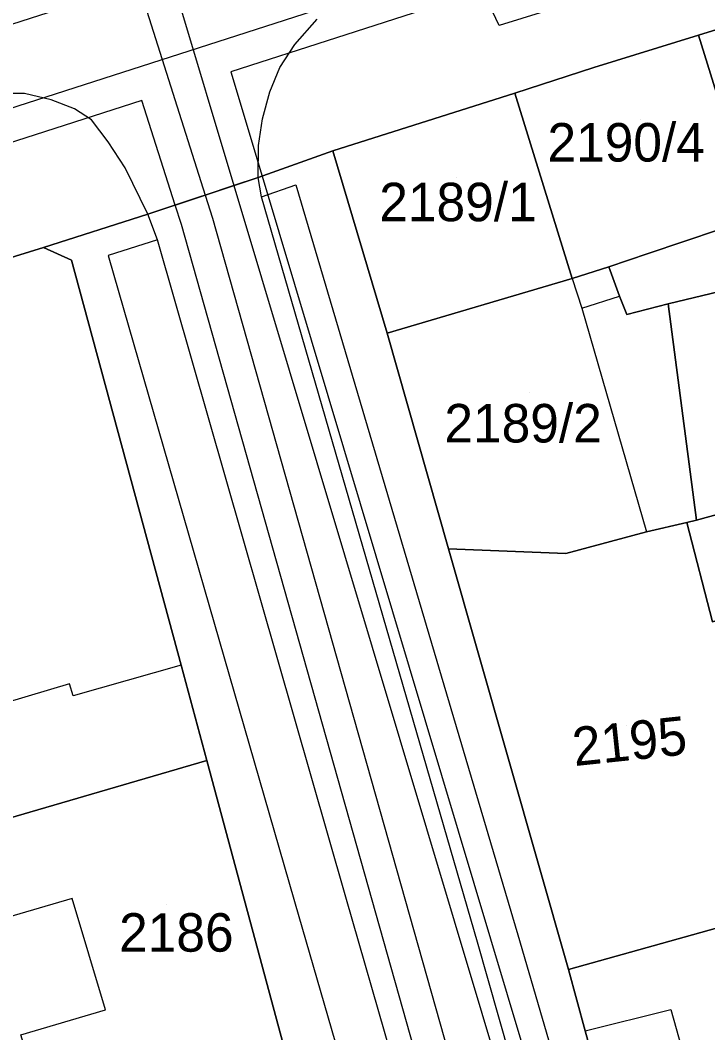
# Model space of a CAD drawing. Extents: x -263423 to -261326, y -1240067 to -1237864.
# Drawn here: x -262394.7 to -262359, y -1238692.3 to -1238639.7 of the extents above; entities that cross this region are included whole.
import ezdxf

# ---------------------------------------------------------------- set-up
doc = ezdxf.new("R2010")
doc.units = 0
for name, color, linetype in [('body_kn', 7, 'Continuous'), ('kladpar_druhypozemkov', 7, 'Continuous'), ('kladpar_hranice', 7, 'Continuous'), ('kladpar_parcelnecisla', 7, 'Continuous'), ('kladpar_plochy', 7, 'Continuous'), ('tarchy_linie', 7, 'Continuous'), ('zappar_hrandruhpozemk', 7, 'Continuous')]:
    doc.layers.add(name, color=color, linetype=linetype)

msp = doc.modelspace()

# ---------------------------------------------------------------- linework, layer by layer
at = {"layer": 'body_kn'}
for p, q in [((-262369.84, -1238640), (-262369.84, -1238640)), ((-262359.48, -1238640.51), (-262359.48, -1238640.51)), ((-262380.45, -1238640.99), (-262380.45, -1238640.99)), ((-262383.78, -1238642.41), (-262383.78, -1238642.41)), ((-262381.23, -1238642.19), (-262381.23, -1238642.19)), ((-262364.92, -1238642.19), (-262364.92, -1238642.19)), ((-262381.75, -1238643.45), (-262381.75, -1238643.45)), ((-262394.5, -1238643.54), (-262394.5, -1238643.54)), ((-262393.11, -1238643.87), (-262393.11, -1238643.87)), ((-262388.4, -1238643.89), (-262388.4, -1238643.89)), ((-262369.02, -1238643.51), (-262369.02, -1238643.51)), ((-262369.02, -1238643.51), (-262369.02, -1238643.51)), ((-262391.91, -1238644.33), (-262391.91, -1238644.33)), ((-262391.03, -1238644.9), (-262391.03, -1238644.9)), ((-262382.14, -1238644.85), (-262382.14, -1238644.85)), ((-262390.15, -1238646.05), (-262390.15, -1238646.05)), ((-262382.35, -1238646.24), (-262382.35, -1238646.24)), ((-262378.48, -1238646.52), (-262378.48, -1238646.52)), ((-262389.28, -1238647.39), (-262389.28, -1238647.39)), ((-262382.37, -1238647.89), (-262382.37, -1238647.89)), ((-262382.37, -1238647.89), (-262382.37, -1238647.89)), ((-262382.16, -1238647.82), (-262382.16, -1238647.82)), ((-262382.16, -1238647.82), (-262382.16, -1238647.82)), ((-262383.62, -1238648.31), (-262383.62, -1238648.31)), ((-262383.62, -1238648.31), (-262383.62, -1238648.31)), ((-262380.4, -1238648.28), (-262380.4, -1238648.28)), ((-262385.11, -1238648.81), (-262385.11, -1238648.81)), ((-262385.11, -1238648.81), (-262385.11, -1238648.81)), ((-262382.19, -1238648.9), (-262382.19, -1238648.9)), ((-262382.19, -1238648.9), (-262382.19, -1238648.9)), ((-262386.67, -1238649.33), (-262386.67, -1238649.33)), ((-262388.1, -1238649.81), (-262388.1, -1238649.81)), ((-262388.1, -1238649.81), (-262388.1, -1238649.81)), ((-262384.73, -1238650.01), (-262384.73, -1238650.01)), ((-262386.35, -1238650.34), (-262386.35, -1238650.34)), ((-262387.6, -1238651.14), (-262387.6, -1238651.14)), ((-262387.6, -1238651.14), (-262387.6, -1238651.14)), ((-262393.51, -1238651.54), (-262393.51, -1238651.54)), ((-262393.51, -1238651.54), (-262393.51, -1238651.54)), ((-262362.1, -1238651.85), (-262362.1, -1238651.85)), ((-262392.06, -1238652.19), (-262392.06, -1238652.19)), ((-262390.15, -1238651.95), (-262390.15, -1238651.95)), ((-262364.14, -1238652.53), (-262364.14, -1238652.53)), ((-262366.05, -1238653.15), (-262366.05, -1238653.15)), ((-262366.05, -1238653.15), (-262366.05, -1238653.15)), ((-262363.58, -1238654.06), (-262363.58, -1238654.06)), ((-262361.05, -1238654.46), (-262361.05, -1238654.46)), ((-262365.55, -1238654.68), (-262365.55, -1238654.68)), ((-262363.21, -1238655.01), (-262363.21, -1238655.01)), ((-262375.66, -1238655.99), (-262375.66, -1238655.99)), ((-262360.09, -1238665.82), (-262360.09, -1238665.82)), ((-262360.09, -1238665.82), (-262360.09, -1238665.82)), ((-262359.58, -1238665.69), (-262359.58, -1238665.69)), ((-262362.18, -1238666.31), (-262362.18, -1238666.31)), ((-262372.47, -1238667.18), (-262372.47, -1238667.18)), ((-262372.47, -1238667.18), (-262372.47, -1238667.18)), ((-262366.38, -1238667.42), (-262366.38, -1238667.42)), ((-262386.37, -1238673.22), (-262386.37, -1238673.22)), ((-262386.37, -1238673.22), (-262386.37, -1238673.22)), ((-262392.16, -1238674.19), (-262392.16, -1238674.19)), ((-262391.97, -1238674.82), (-262391.97, -1238674.82)), ((-262385.03, -1238678.18), (-262385.03, -1238678.18)), ((-262392.02, -1238685.35), (-262392.02, -1238685.35)), ((-262380.47, -1238685.5), (-262380.47, -1238685.5)), ((-262377.8, -1238685.27), (-262377.8, -1238685.27)), ((-262370.97, -1238687.61), (-262370.97, -1238687.61)), ((-262368.87, -1238687.24), (-262368.87, -1238687.24)), ((-262366.23, -1238689.04), (-262366.23, -1238689.04)), ((-262390.3, -1238691.13), (-262390.3, -1238691.13)), ((-262360.92, -1238691.11), (-262360.92, -1238691.11)), ((-262365.37, -1238692.22), (-262365.37, -1238692.22)), ((-262365.37, -1238692.22), (-262365.37, -1238692.22))]:
    msp.add_line(p, q, dxfattribs=at)
at = {"layer": 'kladpar_druhypozemkov'}
for p, q in [((-262362.5, -1238644.88), (-262362.5, -1238644.88)), ((-262372.06, -1238647.92), (-262372.06, -1238647.92)), ((-262368.24, -1238659.06), (-262368.24, -1238659.06)), ((-262363.2, -1238676.35), (-262363.2, -1238676.35)), ((-262387.11, -1238685.68), (-262387.11, -1238685.68))]:
    msp.add_line(p, q, dxfattribs=at)
at = {"layer": 'kladpar_hranice'}
for points in [[(-262267.63, -1238592.94), (-262266.52, -1238601.94), (-262266.38, -1238602.95), (-262265.34, -1238610.7), (-262283.93, -1238616.51), (-262300.68, -1238621.9), (-262317.17, -1238627.1), (-262325.83, -1238629.88), (-262337.48, -1238633.59), (-262347.16, -1238636.69), (-262359.48, -1238640.51), (-262364.92, -1238642.19), (-262369.02, -1238643.51), (-262378.48, -1238646.52), (-262382.37, -1238647.89), (-262388.1, -1238649.81), (-262393.51, -1238651.54), (-262411.33, -1238657.04), (-262430.25, -1238663.11), (-262432.09, -1238663.67), (-262455.65, -1238671.41)], [(-262347.16, -1238636.69), (-262343.76, -1238652.06), (-262349.62, -1238653.66), (-262350.1, -1238651.82), (-262361.05, -1238654.46), (-262363.21, -1238655.01), (-262363.58, -1238654.06), (-262364.14, -1238652.53), (-262362.1, -1238651.85), (-262356.53, -1238649.98), (-262356.74, -1238649.31), (-262355.5, -1238648.92), (-262357.3, -1238643.13), (-262358.55, -1238643.52), (-262359.48, -1238640.51), (-262347.16, -1238636.69)], [(-262369.02, -1238643.51), (-262364.92, -1238642.19), (-262359.48, -1238640.51), (-262358.55, -1238643.52), (-262357.3, -1238643.13), (-262355.5, -1238648.92), (-262356.74, -1238649.31), (-262356.53, -1238649.98), (-262362.1, -1238651.85), (-262364.14, -1238652.53), (-262366.05, -1238653.15), (-262369.02, -1238643.51)], [(-262366.05, -1238653.15), (-262375.66, -1238655.99), (-262378.48, -1238646.52), (-262369.02, -1238643.51), (-262366.05, -1238653.15)], [(-262380.81, -1238693.87), (-262385.03, -1238678.18), (-262386.37, -1238673.22), (-262392.06, -1238652.19), (-262393.51, -1238651.54), (-262388.1, -1238649.81), (-262382.37, -1238647.89), (-262378.48, -1238646.52), (-262375.66, -1238655.99), (-262372.47, -1238667.18), (-262366.23, -1238689.04), (-262365.37, -1238692.22), (-262364.27, -1238696.22)], [(-262393.51, -1238651.54), (-262392.06, -1238652.19), (-262386.37, -1238673.22), (-262385.03, -1238678.18), (-262395.78, -1238681.32), (-262395.66, -1238681.64), (-262397.76, -1238682.32), (-262398.72, -1238682.63), (-262398.84, -1238682.13), (-262403.23, -1238683.49), (-262405.32, -1238676.56), (-262408.39, -1238666.71), (-262411.33, -1238657.04), (-262393.51, -1238651.54)], [(-262350.1, -1238651.82), (-262349.62, -1238653.66), (-262348.33, -1238658.24), (-262347.63, -1238657.99), (-262346.47, -1238662.12), (-262347.93, -1238662.49), (-262359.58, -1238665.69), (-262361.05, -1238654.46), (-262350.1, -1238651.82)], [(-262366.05, -1238653.15), (-262364.14, -1238652.53), (-262363.58, -1238654.06), (-262363.21, -1238655.01), (-262361.05, -1238654.46), (-262359.58, -1238665.69), (-262360.09, -1238665.82), (-262362.18, -1238666.31), (-262366.38, -1238667.42), (-262372.47, -1238667.18), (-262375.66, -1238655.99), (-262366.05, -1238653.15)], [(-262360.09, -1238665.82), (-262359.58, -1238665.69), (-262347.93, -1238662.49), (-262341.8, -1238682.95), (-262341.67, -1238683.34), (-262345.67, -1238683.18), (-262347.39, -1238683.67), (-262352.92, -1238685.28), (-262354.52, -1238685.77), (-262356.52, -1238679.67), (-262356.32, -1238679.61), (-262357.02, -1238677.19), (-262355.83, -1238676.84), (-262357.62, -1238670.65), (-262358.76, -1238670.98), (-262360.09, -1238665.82)], [(-262372.47, -1238667.18), (-262366.38, -1238667.42), (-262362.18, -1238666.31), (-262360.09, -1238665.82), (-262358.76, -1238670.98), (-262357.62, -1238670.65), (-262355.83, -1238676.84), (-262357.02, -1238677.19), (-262356.32, -1238679.61), (-262356.52, -1238679.67), (-262354.52, -1238685.77), (-262366.23, -1238689.04), (-262372.47, -1238667.18)], [(-262395.66, -1238681.64), (-262395.78, -1238681.32), (-262385.03, -1238678.18), (-262380.81, -1238693.87), (-262393.16, -1238697.45), (-262398.7, -1238699.06), (-262400.67, -1238699.61), (-262402.2, -1238694.59), (-262400.17, -1238694.04), (-262403.05, -1238683.99), (-262403.23, -1238683.49), (-262398.84, -1238682.13), (-262398.72, -1238682.63), (-262397.76, -1238682.32), (-262395.66, -1238681.64)], [(-262364.27, -1238696.22), (-262365.37, -1238692.22), (-262366.23, -1238689.04), (-262354.52, -1238685.77), (-262352.92, -1238685.28), (-262347.39, -1238683.67), (-262345.67, -1238683.18), (-262341.67, -1238683.34), (-262324.42, -1238683.98)]]:
    msp.add_lwpolyline(points, dxfattribs=at)
at = {"layer": 'kladpar_plochy'}
for points in [[(-262267.63, -1238592.94), (-262266.52, -1238601.94), (-262266.38, -1238602.95), (-262265.34, -1238610.7), (-262283.93, -1238616.51), (-262300.68, -1238621.9), (-262317.17, -1238627.1), (-262325.83, -1238629.88), (-262337.48, -1238633.59), (-262347.16, -1238636.69), (-262359.48, -1238640.51), (-262364.92, -1238642.19), (-262369.02, -1238643.51), (-262378.48, -1238646.52), (-262382.37, -1238647.89), (-262388.1, -1238649.81), (-262393.51, -1238651.54), (-262411.33, -1238657.04), (-262430.25, -1238663.11), (-262432.09, -1238663.67), (-262455.65, -1238671.41)], [(-262380.81, -1238693.87), (-262385.03, -1238678.18), (-262386.37, -1238673.22), (-262392.06, -1238652.19), (-262393.51, -1238651.54), (-262388.1, -1238649.81), (-262382.37, -1238647.89), (-262378.48, -1238646.52), (-262375.66, -1238655.99), (-262372.47, -1238667.18), (-262366.23, -1238689.04), (-262365.37, -1238692.22), (-262364.27, -1238696.22)], [(-262364.27, -1238696.22), (-262365.37, -1238692.22), (-262366.23, -1238689.04), (-262354.52, -1238685.77), (-262352.92, -1238685.28), (-262347.39, -1238683.67), (-262345.67, -1238683.18), (-262341.67, -1238683.34), (-262324.42, -1238683.98), (-262323.39, -1238688.74), (-262314.31, -1238721.81)]]:
    msp.add_lwpolyline(points, dxfattribs=at)
for points in [[(-262347.16, -1238636.69), (-262343.76, -1238652.06), (-262349.62, -1238653.66), (-262350.1, -1238651.82), (-262361.05, -1238654.46), (-262363.21, -1238655.01), (-262363.58, -1238654.06), (-262364.14, -1238652.53), (-262362.1, -1238651.85), (-262356.53, -1238649.98), (-262356.74, -1238649.31), (-262355.5, -1238648.92), (-262357.3, -1238643.13), (-262358.55, -1238643.52), (-262359.48, -1238640.51)], [(-262369.02, -1238643.51), (-262364.92, -1238642.19), (-262359.48, -1238640.51), (-262358.55, -1238643.52), (-262357.3, -1238643.13), (-262355.5, -1238648.92), (-262356.74, -1238649.31), (-262356.53, -1238649.98), (-262362.1, -1238651.85), (-262364.14, -1238652.53), (-262366.05, -1238653.15)], [(-262366.05, -1238653.15), (-262375.66, -1238655.99), (-262378.48, -1238646.52), (-262369.02, -1238643.51)], [(-262393.51, -1238651.54), (-262392.06, -1238652.19), (-262386.37, -1238673.22), (-262385.03, -1238678.18), (-262395.78, -1238681.32), (-262395.66, -1238681.64), (-262397.76, -1238682.32), (-262398.72, -1238682.63), (-262398.84, -1238682.13), (-262403.23, -1238683.49), (-262405.32, -1238676.56), (-262408.39, -1238666.71), (-262411.33, -1238657.04)], [(-262350.1, -1238651.82), (-262349.62, -1238653.66), (-262348.33, -1238658.24), (-262347.63, -1238657.99), (-262346.47, -1238662.12), (-262347.93, -1238662.49), (-262359.58, -1238665.69), (-262361.05, -1238654.46)], [(-262366.05, -1238653.15), (-262364.14, -1238652.53), (-262363.58, -1238654.06), (-262363.21, -1238655.01), (-262361.05, -1238654.46), (-262359.58, -1238665.69), (-262360.09, -1238665.82), (-262362.18, -1238666.31), (-262366.38, -1238667.42), (-262372.47, -1238667.18), (-262375.66, -1238655.99)], [(-262360.09, -1238665.82), (-262359.58, -1238665.69), (-262347.93, -1238662.49), (-262341.8, -1238682.95), (-262341.67, -1238683.34), (-262345.67, -1238683.18), (-262347.39, -1238683.67), (-262352.92, -1238685.28), (-262354.52, -1238685.77), (-262356.52, -1238679.67), (-262356.32, -1238679.61), (-262357.02, -1238677.19), (-262355.83, -1238676.84), (-262357.62, -1238670.65), (-262358.76, -1238670.98)], [(-262372.47, -1238667.18), (-262366.38, -1238667.42), (-262362.18, -1238666.31), (-262360.09, -1238665.82), (-262358.76, -1238670.98), (-262357.62, -1238670.65), (-262355.83, -1238676.84), (-262357.02, -1238677.19), (-262356.32, -1238679.61), (-262356.52, -1238679.67), (-262354.52, -1238685.77), (-262366.23, -1238689.04)], [(-262395.66, -1238681.64), (-262395.78, -1238681.32), (-262385.03, -1238678.18), (-262380.81, -1238693.87), (-262393.16, -1238697.45), (-262398.7, -1238699.06), (-262400.67, -1238699.61), (-262402.2, -1238694.59), (-262400.17, -1238694.04), (-262403.05, -1238683.99), (-262403.23, -1238683.49), (-262398.84, -1238682.13), (-262398.72, -1238682.63), (-262397.76, -1238682.32)]]:
    msp.add_lwpolyline(points, close=True, dxfattribs=at)
at = {"layer": 'tarchy_linie'}
for p, q in [((-262390.82, -1238630.8), (-262385.11, -1238648.81)), ((-262387.97, -1238633.8), (-262383.62, -1238648.31))]:
    msp.add_line(p, q, dxfattribs=at)
for points in [[(-262821.51, -1238774.65), (-262772.9, -1238761), (-262557.17, -1238691.92), (-262357.83, -1238627.94), (-262278.18, -1238602.08), (-262270.31, -1238598.46), (-262263.92, -1238595.52)], [(-262262.71, -1238599.58), (-262268.8, -1238602.39), (-262261.79, -1238602.68), (-262260.92, -1238605.62), (-262260.04, -1238608.55), (-262273.6, -1238607.99), (-262275.96, -1238607.72), (-262383.78, -1238642.41), (-262382.16, -1238647.82), (-262382.37, -1238647.89), (-262383.62, -1238648.31), (-262385.11, -1238648.81), (-262386.67, -1238649.33), (-262388.4, -1238643.89), (-262421.62, -1238654.58), (-262521.21, -1238686.69)], [(-262769.28, -1238765.08), (-262521.73, -1238685.07), (-262422.14, -1238652.96), (-262273.37, -1238605.1)], [(-262348.72, -1238780.73), (-262361.22, -1238738.14), (-262373.85, -1238694.58), (-262386.35, -1238650.34), (-262386.67, -1238649.33), (-262385.11, -1238648.81), (-262383.62, -1238648.31), (-262382.37, -1238647.89), (-262382.16, -1238647.82)], [(-262382.16, -1238647.82), (-262363.51, -1238710.05), (-262343.35, -1238779.13)], [(-262383.62, -1238648.31), (-262364.99, -1238710.49), (-262343.69, -1238783.46), (-262337.07, -1238806.71), (-262314.1, -1238889.79)], [(-262385.11, -1238648.81), (-262384.73, -1238650.01), (-262372.26, -1238694.13), (-262359.64, -1238737.68), (-262346.67, -1238781.89), (-262335.87, -1238820.6), (-262324.52, -1238859.75), (-262315.56, -1238890.36)]]:
    msp.add_lwpolyline(points, dxfattribs=at)
at = {"layer": 'zappar_hrandruhpozemk'}
for p, q in [((-262326.87, -1238626.7), (-262369.84, -1238640)), ((-262369.84, -1238640), (-262371.89, -1238635.67)), ((-262380.45, -1238640.99), (-262379.3, -1238639.67)), ((-262391.91, -1238644.33), (-262393.11, -1238643.87)), ((-262366.05, -1238653.15), (-262365.55, -1238654.68)), ((-262365.55, -1238654.68), (-262363.58, -1238654.06)), ((-262365.55, -1238654.68), (-262362.18, -1238666.31)), ((-262390.3, -1238691.13), (-262392.02, -1238685.35)), ((-262380.47, -1238685.5), (-262367.36, -1238730.75)), ((-262364.88, -1238730.2), (-262377.8, -1238685.27)), ((-262359.21, -1238728.6), (-262370.97, -1238687.61)), ((-262368.87, -1238687.24), (-262356.86, -1238728.05)), ((-262365.37, -1238692.22), (-262360.92, -1238691.11)), ((-262360.92, -1238691.11), (-262359.82, -1238695.05))]:
    msp.add_line(p, q, dxfattribs=at)
for points in [[(-262382.37, -1238647.89), (-262382.35, -1238646.24), (-262382.14, -1238644.85), (-262381.75, -1238643.45), (-262381.23, -1238642.19), (-262380.45, -1238640.99)], [(-262393.11, -1238643.87), (-262394.5, -1238643.54), (-262395.96, -1238643.53), (-262397.87, -1238643.9), (-262400.16, -1238644.58)], [(-262388.1, -1238649.81), (-262389.28, -1238647.39), (-262390.15, -1238646.05), (-262391.03, -1238644.9), (-262391.91, -1238644.33)], [(-262370.97, -1238687.61), (-262382.19, -1238648.9), (-262382.37, -1238647.89)], [(-262382.19, -1238648.9), (-262380.4, -1238648.28), (-262368.87, -1238687.24)], [(-262377.8, -1238685.27), (-262387.6, -1238651.14), (-262388.1, -1238649.81)], [(-262387.6, -1238651.14), (-262390.15, -1238651.95), (-262380.47, -1238685.5)], [(-262386.37, -1238673.22), (-262391.97, -1238674.82), (-262392.16, -1238674.19), (-262395.47, -1238675.18)], [(-262392.02, -1238685.35), (-262396.47, -1238686.65), (-262397.76, -1238682.32)], [(-262393.16, -1238697.45), (-262394.69, -1238692.43), (-262390.3, -1238691.13)]]:
    msp.add_lwpolyline(points, dxfattribs=at)

# ---------------------------------------------------------------- texts
at = {"layer": 'kladpar_parcelnecisla'}
for s, p in [('2190/4', (-262367.329, -1238647.07)), ('2189/1', (-262376.069, -1238650.17)), ('2189/2', (-262372.685, -1238661.66)), ('2186', (-262389.589, -1238688.11))]:
    msp.add_text(s, height=2, dxfattribs=at).set_placement(p)
msp.add_text('2195', height=2, rotation=6, dxfattribs=at).set_placement((-262365.922, -1238678.472))

doc.saveas('drawing.dxf')
